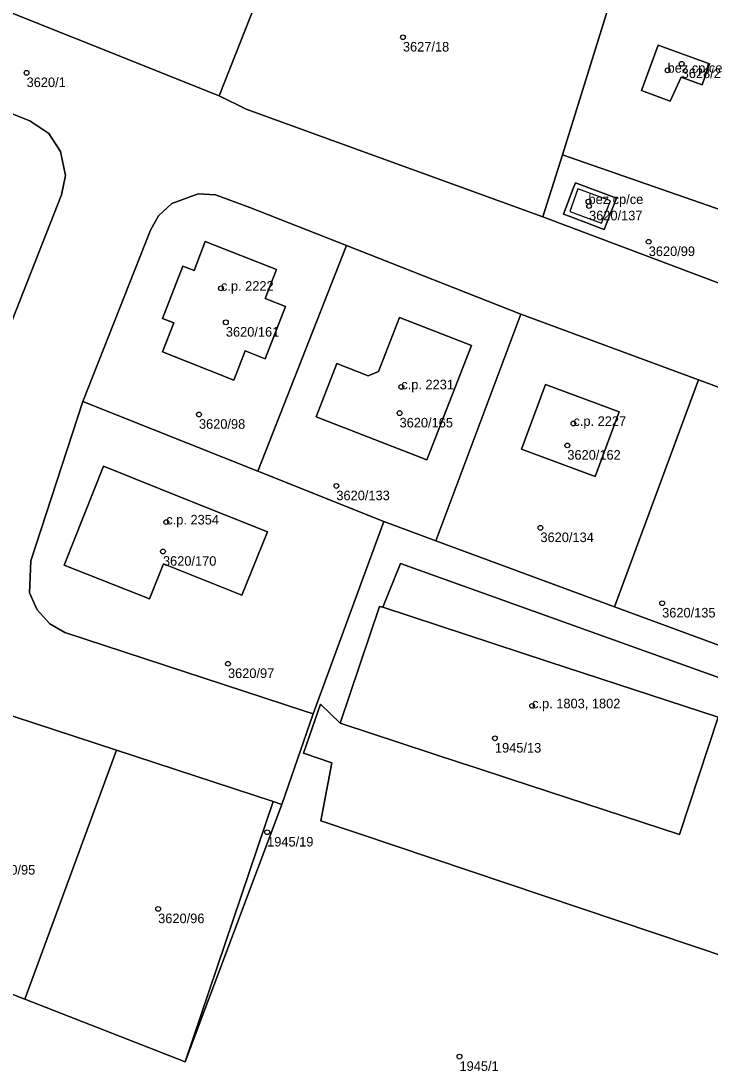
# Model space of a CAD drawing. Extents: x -878211 to -870363, y -1058464 to -1052522.
# Drawn here: x -874905.7 to -874833.8, y -1055376 to -1055266.9 of the extents above; entities that cross this region are included whole.
import ezdxf

# ---------------------------------------------------------------- set-up
doc = ezdxf.new("R2010")
doc.units = 0
for name, color, linetype in [('Definiční body', 7, 'Continuous'), ('Polygon budovy', 7, 'Continuous'), ('Polygon parcely', 7, 'Continuous')]:
    doc.layers.add(name, color=color, linetype=linetype)

msp = doc.modelspace()

# ---------------------------------------------------------------- linework, layer by layer
at = {"layer": 'Definiční body'}
for centre in [(-874865.83, -1055268.57994), (-874905.13, -1055272.28994), (-874838.19, -1055272.02994), (-874836.72, -1055271.34994), (-874846.45, -1055285.73994), (-874846.39, -1055286.19994), (-874840.16, -1055289.92994), (-874884.83, -1055294.78994), (-874884.32, -1055298.33994), (-874866, -1055305.07994), (-874887.13, -1055307.95994), (-874866.18, -1055307.81994), (-874848.02, -1055308.89994), (-874848.66, -1055311.18994), (-874872.78, -1055315.41994), (-874890.54, -1055319.18994), (-874851.47, -1055319.78994), (-874890.89, -1055322.25994), (-874838.76, -1055327.65994), (-874884.1, -1055333.97994), (-874852.34, -1055338.37994), (-874856.22, -1055341.75994), (-874880.01, -1055351.56994), (-874891.39, -1055359.56994), (-874859.92, -1055374.98994)]:
    msp.add_circle(centre, 0.25, dxfattribs=at)
at = {"layer": 'Polygon budovy'}
for points in [[(-874837.92, -1055275.25), (-874836.76, -1055272.76), (-874834.58, -1055273.55), (-874833.8, -1055271.34), (-874839.16, -1055269.4), (-874840.9, -1055274.15)], [(-874847.55, -1055284.41), (-874848.41, -1055286.76), (-874845.09, -1055287.99), (-874844.16, -1055285.65)], [(-874890.94, -1055301.41), (-874883.5, -1055304.36), (-874882.32, -1055301.33), (-874880.23, -1055302.15), (-874878.09, -1055296.69), (-874880.2, -1055295.86), (-874879.02, -1055292.83), (-874886.49, -1055289.91), (-874887.64, -1055292.92), (-874888.81, -1055292.47), (-874890.94, -1055297.93), (-874889.77, -1055298.38)], [(-874874.89, -1055308.19), (-874863.34, -1055312.7), (-874858.68, -1055300.76), (-874866.2, -1055297.85), (-874868.38, -1055303.46), (-874869.46, -1055303.93), (-874872.74, -1055302.65)], [(-874850.94, -1055304.82), (-874853.44, -1055311.58), (-874845.74, -1055314.43), (-874843.23, -1055307.67)], [(-874901.2, -1055323.68), (-874892.29, -1055327.21), (-874890.82, -1055323.54), (-874882.65, -1055326.82), (-874879.98, -1055320.2), (-874888.18, -1055316.94), (-874897.09, -1055313.36)], [(-874868.28, -1055328), (-874872.37, -1055340.18), (-874859.61, -1055344.39), (-874858.4, -1055344.79), (-874854.6, -1055346.03), (-874836.96, -1055351.79), (-874832.91, -1055339.56), (-874850.6, -1055333.78), (-874867.93, -1055328.07)]]:
    msp.add_lwpolyline(points, close=True, dxfattribs=at)
at = {"layer": 'Polygon parcely'}
for points in [[(-874875.03, -1055249.79), (-874866.46, -1055229.06), (-874866.39, -1055228.77), (-874866.02, -1055227.9), (-874897.73, -1055217.2), (-874897.97, -1055218.16), (-874898.13, -1055218.41), (-874906.02, -1055239.9), (-874915.37, -1055262.54), (-874885.01, -1055274.71), (-874879.52, -1055260.75), (-874884.48, -1055258.7), (-874882.2, -1055253.17), (-874880.16, -1055248.24), (-874878.96, -1055248.73), (-874875.23, -1055250.25)], [(-874840.05, -1055250.88), (-874837.17, -1055241.2), (-874836.99, -1055240.61), (-874838.89, -1055239.93), (-874837.81, -1055237.29), (-874866.02, -1055227.9), (-874866.39, -1055228.77), (-874866.46, -1055229.06), (-874875.03, -1055249.79), (-874871.84, -1055251.14), (-874866.21, -1055253.5), (-874867.29, -1055256.12), (-874868.51, -1055259.07), (-874877.33, -1055255.41), (-874879.52, -1055260.75), (-874885.01, -1055274.71), (-874882.21, -1055276.07), (-874851.21, -1055287.33), (-874849.17, -1055280.86), (-874842.8, -1055260.37), (-874842.61, -1055259.59)], [(-874824.04, -1055259.13), (-874830.92, -1055258.1), (-874837.15, -1055257.16), (-874837.86, -1055261.18), (-874842.8, -1055260.37), (-874849.17, -1055280.86), (-874814.16, -1055293.02), (-874805.15, -1055265.08), (-874803.21, -1055265.37), (-874803.25, -1055267.2), (-874801, -1055259.25), (-874803.49, -1055259.92), (-874811.99, -1055260.22)], [(-874932.89, -1055266.22), (-874942.12, -1055289.55), (-874927.13, -1055295.61), (-874908.61, -1055303.09), (-874901.5, -1055285.04), (-874901.08, -1055283.01), (-874901.59, -1055280.49), (-874902.81, -1055278.62), (-874904.78, -1055277.3), (-874910.27, -1055275.13)], [(-874840.9, -1055274.15), (-874839.16, -1055269.4), (-874833.8, -1055271.34), (-874834.58, -1055273.55), (-874836.76, -1055272.76), (-874837.92, -1055275.25)], [(-874840.9, -1055274.15), (-874837.92, -1055275.25), (-874836.76, -1055272.76), (-874834.58, -1055273.55), (-874833.8, -1055271.34), (-874839.16, -1055269.4)], [(-874815.38, -1055300.79), (-874812.82, -1055293.49), (-874814.16, -1055293.02), (-874849.17, -1055280.86), (-874851.21, -1055287.33), (-874821.74, -1055298.41)], [(-874847.81, -1055283.79), (-874843.51, -1055285.36), (-874844.81, -1055288.63), (-874848.47, -1055287.27), (-874849.06, -1055287.05), (-874848.04, -1055284.38)], [(-874847.81, -1055283.79), (-874848.04, -1055284.38), (-874849.06, -1055287.05), (-874848.47, -1055287.27), (-874844.81, -1055288.63), (-874843.51, -1055285.36)], [(-874880.99, -1055313.89), (-874871.72, -1055290.31), (-874881.81, -1055286.35), (-874885.4, -1055285.04), (-874887.2, -1055284.94), (-874889.95, -1055285.92), (-874891.34, -1055287.21), (-874892.2, -1055288.7), (-874899.25, -1055306.6)], [(-874883.5, -1055304.36), (-874890.94, -1055301.41), (-874889.77, -1055298.38), (-874890.94, -1055297.93), (-874888.81, -1055292.47), (-874887.64, -1055292.92), (-874886.49, -1055289.91), (-874879.02, -1055292.83), (-874880.2, -1055295.86), (-874878.09, -1055296.69), (-874880.23, -1055302.15), (-874882.32, -1055301.33)], [(-874883.5, -1055304.36), (-874882.32, -1055301.33), (-874880.23, -1055302.15), (-874878.09, -1055296.69), (-874880.2, -1055295.86), (-874879.02, -1055292.83), (-874886.49, -1055289.91), (-874887.64, -1055292.92), (-874888.81, -1055292.47), (-874890.94, -1055297.93), (-874889.77, -1055298.38), (-874890.94, -1055301.41)], [(-874880.99, -1055313.89), (-874867.83, -1055319.14), (-874862.39, -1055321.15), (-874853.51, -1055297.47), (-874871.72, -1055290.31)], [(-874874.89, -1055308.19), (-874863.34, -1055312.7), (-874858.68, -1055300.76), (-874866.2, -1055297.85), (-874868.38, -1055303.46), (-874869.46, -1055303.93), (-874872.74, -1055302.65)], [(-874874.89, -1055308.19), (-874872.74, -1055302.65), (-874869.46, -1055303.93), (-874868.38, -1055303.46), (-874866.2, -1055297.85), (-874858.68, -1055300.76), (-874863.34, -1055312.7)], [(-874843.74, -1055328.02), (-874834.97, -1055304.33), (-874853.51, -1055297.47), (-874862.39, -1055321.15)], [(-874853.44, -1055311.58), (-874845.74, -1055314.43), (-874843.23, -1055307.67), (-874850.94, -1055304.82)], [(-874853.44, -1055311.58), (-874850.94, -1055304.82), (-874843.23, -1055307.67), (-874845.74, -1055314.43)], [(-874818.73, -1055310.34), (-874834.97, -1055304.33), (-874843.74, -1055328.02), (-874827.08, -1055334.17), (-874825.87, -1055334.6), (-874816.42, -1055311.2)], [(-874899.25, -1055306.6), (-874904.7, -1055323.22), (-874904.82, -1055326.58), (-874904.04, -1055328.35), (-874902.72, -1055329.8), (-874901.14, -1055330.7), (-874876.19, -1055338.89), (-874875.22, -1055339.21), (-874867.83, -1055319.14), (-874880.99, -1055313.89)], [(-874890.82, -1055323.54), (-874882.65, -1055326.82), (-874879.98, -1055320.2), (-874888.18, -1055316.94), (-874897.09, -1055313.36), (-874901.2, -1055323.68), (-874892.29, -1055327.21)], [(-874890.82, -1055323.54), (-874892.29, -1055327.21), (-874901.2, -1055323.68), (-874897.09, -1055313.36), (-874888.18, -1055316.94), (-874879.98, -1055320.2), (-874882.65, -1055326.82)], [(-874867.93, -1055328.07), (-874868.28, -1055328), (-874872.37, -1055340.18), (-874859.61, -1055344.39), (-874858.4, -1055344.79), (-874854.6, -1055346.03), (-874836.96, -1055351.79), (-874832.91, -1055339.56), (-874850.6, -1055333.78)], [(-874895.75, -1055343), (-874912.86, -1055337.39), (-874922.07, -1055362.47), (-874905.3, -1055369)], [(-874895.75, -1055343), (-874905.3, -1055369), (-874888.56, -1055375.52), (-874879.39, -1055348.37)], [(-874888.56, -1055375.52), (-874878.48, -1055348.67), (-874879.39, -1055348.37)]]:
    msp.add_lwpolyline(points, close=True, dxfattribs=at)
for points in [[(-874821.74, -1055298.41), (-874851.21, -1055287.33), (-874882.21, -1055276.07), (-874885.01, -1055274.71), (-874915.37, -1055262.54)], [(-874910.27, -1055275.13), (-874904.78, -1055277.3), (-874902.81, -1055278.62), (-874901.59, -1055280.49), (-874901.08, -1055283.01), (-874901.5, -1055285.04), (-874908.61, -1055303.09)], [(-874912.86, -1055337.39), (-874895.75, -1055343), (-874879.39, -1055348.37), (-874878.48, -1055348.67), (-874875.22, -1055339.21), (-874876.19, -1055338.89), (-874901.14, -1055330.7), (-874902.72, -1055329.8), (-874904.04, -1055328.35), (-874904.82, -1055326.58), (-874904.7, -1055323.22), (-874899.25, -1055306.6), (-874892.2, -1055288.7), (-874891.34, -1055287.21), (-874889.95, -1055285.92), (-874887.2, -1055284.94), (-874885.4, -1055285.04), (-874881.81, -1055286.35), (-874871.72, -1055290.31), (-874853.51, -1055297.47), (-874834.97, -1055304.33), (-874818.73, -1055310.34)], [(-874867.83, -1055319.14), (-874875.22, -1055339.21), (-874878.48, -1055348.67), (-874888.56, -1055375.52), (-874905.3, -1055369), (-874922.07, -1055362.47), (-874938.85, -1055355.93), (-874956.16, -1055349.19), (-874960.49, -1055347.45), (-874961.85, -1055351.5), (-874964.28, -1055357.45), (-874969.65, -1055370.55), (-874975.15, -1055384.04)], [(-874709.16, -1055374.3), (-874727.94, -1055371.7), (-874748.67, -1055368.17), (-874733.41, -1055367.7), (-874736.69, -1055366.65), (-874739.95, -1055365.6), (-874752.81, -1055360.94), (-874763.06, -1055357.23), (-874773.39, -1055353.49), (-874782.55, -1055350.17), (-874790.75, -1055347.15), (-874800.92, -1055343.52), (-874806.57, -1055341.5), (-874812.31, -1055339.45), (-874822.11, -1055335.95), (-874825.87, -1055334.6), (-874827.08, -1055334.17), (-874843.74, -1055328.02), (-874862.39, -1055321.15), (-874867.83, -1055319.14)], [(-874827.81, -1055366.03), (-874874.41, -1055350.36), (-874873.25, -1055344.32), (-874876.2, -1055343.31), (-874874.44, -1055338.19), (-874872.37, -1055340.18), (-874868.28, -1055328), (-874867.93, -1055328.07), (-874866.08, -1055323.52), (-874830.43, -1055336.28)], [(-874830.43, -1055336.28), (-874866.08, -1055323.52), (-874867.93, -1055328.07), (-874850.6, -1055333.78), (-874832.91, -1055339.56), (-874836.96, -1055351.79), (-874854.6, -1055346.03), (-874858.4, -1055344.79), (-874859.61, -1055344.39), (-874872.37, -1055340.18), (-874874.44, -1055338.19), (-874876.2, -1055343.31), (-874873.25, -1055344.32), (-874874.41, -1055350.36), (-874827.81, -1055366.03)]]:
    msp.add_lwpolyline(points, dxfattribs=at)

# ---------------------------------------------------------------- texts
at = {"layer": 'Definiční body'}
for s, p in [('3627/18', (-874865.83, -1055270.069)), ('bez cp/ce', (-874838.19, -1055272.28)), ('3628/2', (-874836.72, -1055272.839)), ('3620/1', (-874905.13, -1055273.779)), ('bez cp/ce', (-874846.45, -1055285.99)), ('3620/137', (-874846.39, -1055287.689)), ('3620/99', (-874840.16, -1055291.419)), ('c.p. 2222', (-874884.83, -1055295.04)), ('3620/161', (-874884.32, -1055299.829)), ('c.p. 2231', (-874866, -1055305.33)), ('c.p. 2227', (-874848.02, -1055309.149)), ('3620/98', (-874887.13, -1055309.449)), ('3620/165', (-874866.18, -1055309.309)), ('3620/162', (-874848.66, -1055312.679)), ('3620/133', (-874872.78, -1055316.909)), ('c.p. 2354', (-874890.54, -1055319.44)), ('3620/134', (-874851.47, -1055321.279)), ('3620/170', (-874890.89, -1055323.749)), ('3620/135', (-874838.76, -1055329.149)), ('3620/97', (-874884.1, -1055335.469)), ('c.p. 1803, 1802', (-874852.34, -1055338.629)), ('1945/13', (-874856.22, -1055343.249)), ('1945/19', (-874880.01, -1055353.059)), ('3620/95', (-874909.06, -1055355.989)), ('3620/96', (-874891.39, -1055361.059)), ('1945/1', (-874859.92, -1055376.479))]:
    msp.add_text(s, height=0.999996, dxfattribs=at).set_placement(p)

doc.saveas('drawing.dxf')
